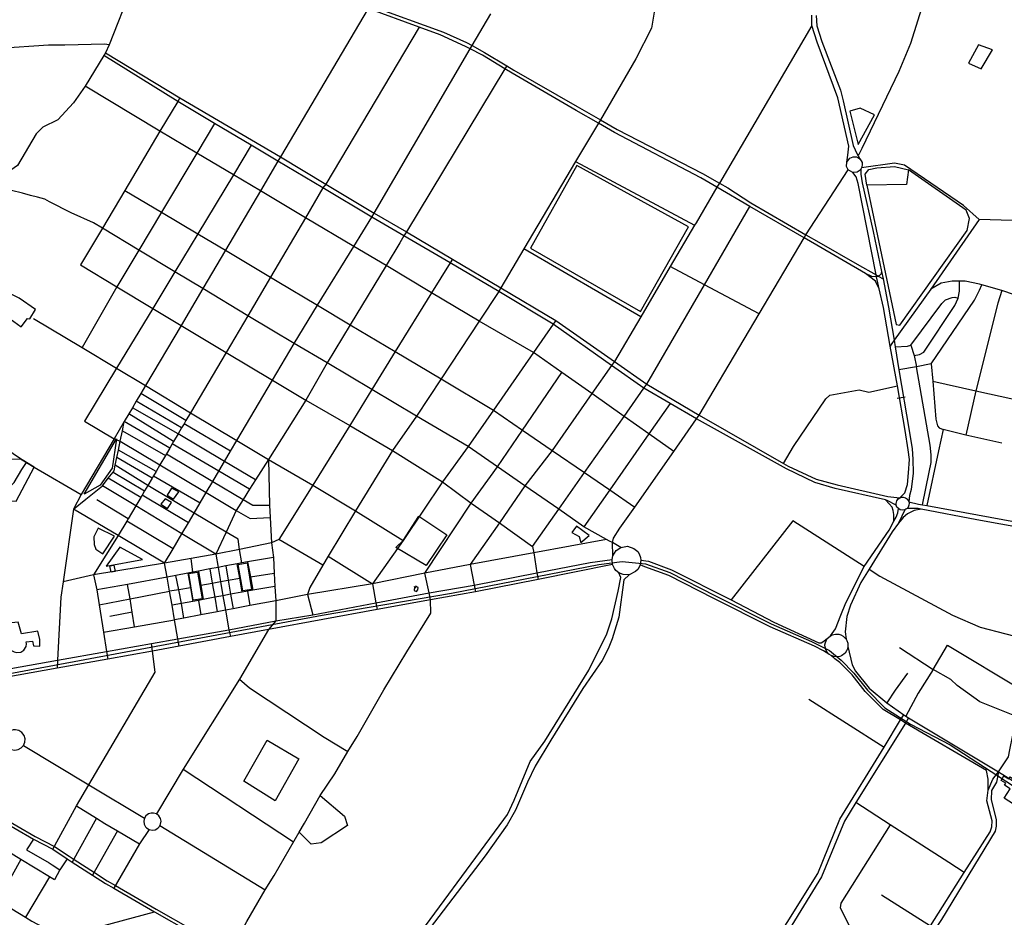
# Model space of a CAD drawing. Header units: millimetres. Extents: x 664923 to 767831, y 3118803 to 3207600.
# Tile 268 of 422: x 713062 to 715845, y 3169649 to 3172186. Entities that reach past the tile are written whole.
import ezdxf

# ---------------------------------------------------------------- set-up
doc = ezdxf.new("R2010")
doc.units = ezdxf.units.MM
for name, color, linetype in [('buildings', 5, 'Continuous'), ('parks', 8, 'Continuous'), ('railways', 4, 'Continuous'), ('roads_2', 2, 'Continuous'), ('roads_3', 3, 'Continuous')]:
    doc.layers.add(name, color=color, linetype=linetype)

msp = doc.modelspace()

# ---------------------------------------------------------------- linework, layer by layer
at = {"layer": 'buildings'}
for points in [[(715743.22, 3172062.53), (715779.19, 3172046.49), (715811.24, 3172100.32), (715772.16, 3172114.74), (715743.22, 3172062.53)], [(715432.18, 3171832.89), (715477.82, 3171916.51), (715437.62, 3171935.8), (715408.41, 3171926.91), (715432.18, 3171832.89)], [(715461.81, 3171762.46), (715484.27, 3171767.06), (715534.04, 3171771.1), (715574.07, 3171761.2), (715568.63, 3171720.36), (715456.45, 3171718.39), (715451.56, 3171749.22), (715461.81, 3171762.46)], [(714636.02, 3170754.26), (714622.83, 3170736.32), (714643.32, 3170725.01), (714647.82, 3170708.48), (714671.37, 3170728.36), (714636.02, 3170754.26)], [(713328.67, 3170644.7), (713331.88, 3170626.78), (713320.78, 3170624.81), (713317.57, 3170642.74), (713328.67, 3170644.7)], [(714180.4, 3170578.85), (714177.95, 3170584.3), (714177.11, 3170572.53), (714183.98, 3170569.78), (714187.03, 3170575.06), (714188.23, 3170581.09), (714182.14, 3170584.63), (714180.4, 3170578.85)], [(713021.36, 3170440.91), (713025.24, 3170415.41), (713032.56, 3170416.32), (713037.78, 3170403.89), (713046.78, 3170399.62), (713053.9, 3170397.15), (713065.68, 3170398.66), (713073.98, 3170403.78), (713080.87, 3170414.08), (713081.52, 3170421.92), (713080.62, 3170427.64), (713098.95, 3170430.06), (713101.81, 3170416.55), (713119.15, 3170415.03), (713119.33, 3170434.09), (713113.67, 3170457.47), (713067.09, 3170450.36), (713058.02, 3170483.75), (713030.28, 3170480.64), (713036.99, 3170446.94), (713021.36, 3170440.91)], [(715991.27, 3169937.94), (715905.81, 3169992.05), (715902.14, 3169986.4), (715887.62, 3169995.89), (715870.92, 3169969.44), (715844.67, 3169985.84), (715861.51, 3170012.53), (715845.74, 3170022.67), (715849.15, 3170027.92), (715835.84, 3170036.35), (715843.72, 3170048.67), (715857.12, 3170040.18), (715860.93, 3170046.06), (715876.39, 3170036.11), (715889.06, 3170056.17), (715906.67, 3170045.17), (715893.86, 3170024.89), (715917.34, 3170009.78), (715913.78, 3170004.3), (715999.15, 3169950.25), (715991.27, 3169937.94)]]:
    msp.add_lwpolyline(points, close=True, dxfattribs=at)
at = {"layer": 'parks'}
for points in [[(714951.99, 3171600.55), (714636.8, 3171773.47), (714506.14, 3171540.2), (714817.15, 3171361.21), (714951.99, 3171600.55)], [(715568.63, 3171720.36), (715456.45, 3171718.39), (715539.22, 3171324.6), (715549.58, 3171322.23), (715739.75, 3171589.96), (715745.99, 3171624.28), (715736.97, 3171647.21), (715574.07, 3171761.2), (715568.63, 3171720.36)], [(713003.01, 3171357.77), (713035.2, 3171340.35), (713066.56, 3171317.96), (713084.09, 3171341.51), (713090.8, 3171340.33), (713106.72, 3171366.45), (713060.48, 3171399.01), (713020.25, 3171418.63), (713013.91, 3171392.42), (713003.01, 3171357.77)], [(712810.16, 3170711.24), (712885.12, 3170709.36), (712885.59, 3170722.64), (712966.11, 3170721.7), (712994.13, 3170721.38), (712996.95, 3170825.81), (713052.06, 3170824.73), (713103.74, 3170921.59), (713081.55, 3170934.62), (713078.96, 3170936.51), (713064.37, 3170944.38), (712980.7, 3171001.52), (712927.08, 3170939.2), (712914.65, 3170918.66), (712816.47, 3170765.92), (712787.72, 3170722.58), (712810.16, 3170711.24)], [(713244.76, 3170844.74), (713336.39, 3171001.7), (713323.94, 3170918.86), (713290.07, 3170870.08), (713244.76, 3170844.74)], [(713491.57, 3170861.47), (713479.34, 3170842.45), (713497.38, 3170830.77), (713511.94, 3170851.12), (713491.57, 3170861.47)], [(713473.76, 3170831.39), (713461.14, 3170816.78), (713480.03, 3170804.37), (713491.77, 3170821.8), (713473.76, 3170831.39)], [(714268.99, 3170730.38), (714210.95, 3170643.12), (714125.47, 3170694.46), (714146.12, 3170714.29), (714189.97, 3170782.82), (714268.99, 3170730.38)], [(713284.31, 3170748.6), (713272.16, 3170724.36), (713272.82, 3170702.45), (713277.77, 3170689.75), (713297.69, 3170676.29), (713330.36, 3170726.21), (713284.31, 3170748.6)], [(713306.69, 3170641.19), (713409.71, 3170660.6), (713345.51, 3170695.28), (713306.69, 3170641.19)], [(713679.99, 3170646.42), (713704.83, 3170650.62), (713717.65, 3170575.55), (713692.81, 3170571.35), (713679.99, 3170646.42)], [(713540.21, 3170620.34), (713565.05, 3170624.55), (713577.87, 3170549.47), (713553.03, 3170545.27), (713540.21, 3170620.34)], [(713761.44, 3170150.19), (713850.74, 3170096.87), (713784, 3169978.79), (713695.68, 3170034.49), (713761.44, 3170150.19)]]:
    msp.add_lwpolyline(points, close=True, dxfattribs=at)
at = {"layer": 'railways'}
msp.add_lwpolyline([(712918.14, 3170316.81), (713917.05, 3170502.92), (714282.39, 3170564.87), (714699.32, 3170645.89), (714765.13, 3170654.66), (714830.72, 3170648.35), (714899.17, 3170623.72), (715028.83, 3170557.63), (715186.42, 3170478.69), (715299.83, 3170429), (715351.01, 3170403.17), (715384.24, 3170376.22), (715419.84, 3170339.35), (715458, 3170291.57), (715507.61, 3170241.54), (715579.48, 3170195.31), (715692.06, 3170136.24), (715886.22, 3170010.8), (716618.61, 3169557.66)], dxfattribs=at)
at = {"layer": 'roads_2'}
for points in [[(715714.05, 3172558.29), (715669.4, 3172417.28), (715648.1, 3172379.26), (715636.21, 3172353.05), (715615.75, 3172232.28), (715580.04, 3172118.07), (715546.43, 3172039.47), (715442.5, 3171821.39), (715431.37, 3171801.34)], [(713444.53, 3172444.55), (713441.88, 3172435.94), (713315.12, 3172114.39), (713304.4, 3172092.25), (713300.16, 3172084.53), (713247.61, 3171997.59), (713214.67, 3171950.97), (713170.31, 3171902.46), (713127.58, 3171882.38), (713109.08, 3171863.28), (713056.31, 3171773.36), (713021.19, 3171749.14), (712995.19, 3171727.22), (712988.34, 3171711.62)], [(714159.36, 3172407.39), (714130.98, 3172359.31), (714052.22, 3172225.96), (714046.8, 3172216.79), (713799.37, 3171797.85), (713792.28, 3171785.84), (713742.56, 3171701.66), (713643.54, 3171534.01), (713579.72, 3171425.96), (713518.31, 3171322), (713417.86, 3171151.94)], [(714855.43, 3172206.95), (714847.64, 3172161.87), (714803.73, 3172075.32), (714703.91, 3171902.35), (714697.86, 3171893.34), (714633.42, 3171784.62), (714487.12, 3171537.78), (714422.19, 3171428.23), (714416.14, 3171418.02), (714360.84, 3171334.05), (714253.15, 3171170.53), (714184.13, 3171065.74), (714116.05, 3170968.11), (714011.59, 3170797.82), (713934.32, 3170669.82), (713918.72, 3170643.99), (713882.46, 3170580.83), (713875.5, 3170561.88), (713890.76, 3170504.46)], [(716629.84, 3171649.33), (716454.6, 3171638.12), (716427.78, 3171636.4), (716262.69, 3171621.65), (716105.96, 3171609.57), (715905.19, 3171617.06), (715866.56, 3171618.5), (715773.35, 3171620.94), (715729.8, 3171661.06), (715563.18, 3171774.89), (715534.54, 3171780.2), (715441.68, 3171767.14)], [(716580.06, 3171798.71), (716564.27, 3171790.07), (716474.41, 3171656.47), (716454.6, 3171638.12), (716421.58, 3171608.73), (716371.25, 3171561.86), (716330.28, 3171507.66), (716302.84, 3171448.7), (716270.67, 3171372.95), (716251.01, 3171346.7), (716217.82, 3171325.21), (716174.34, 3171316.04), (716133.08, 3171323.64), (716089.97, 3171339.54), (716013.64, 3171360.5), (715837.97, 3171420.29), (715780.83, 3171436.8), (715774.81, 3171438.54), (715734.32, 3171446.51), (715718.12, 3171446.67), (715697.46, 3171446.87), (715666, 3171441.36), (715636.77, 3171423.91)], [(713295.98, 3171596.8), (713271.36, 3171611.58), (713207.89, 3171639.64), (713146.88, 3171671.1), (713133.32, 3171678.36), (713112.24, 3171683.83), (713092.83, 3171689.31), (713070.06, 3171695.57), (713038.87, 3171702.52), (713027.93, 3171703.99), (712988.34, 3171711.62)], [(715773.35, 3171620.94), (715636.77, 3171423.91), (715533.22, 3171279.85), (715527.06, 3171271.11), (715522.49, 3171263.06)], [(714761.47, 3170694.57), (714737.86, 3170708.14), (714729.11, 3170712.2), (714720.99, 3170716.77), (714656.33, 3170753.07), (714585.6, 3170802.14), (714489.79, 3170868.34), (714412.32, 3170922.34), (714330.05, 3170979.41), (714184.13, 3171065.74), (714057.44, 3171140.83), (713931.33, 3171215.6), (713837.89, 3171270.99), (713774.66, 3171308.47), (713706.9, 3171349.3), (713579.72, 3171425.96), (713500.86, 3171473.44), (713398.91, 3171534.83), (713295.98, 3171596.8)], [(714577.48, 3171335.72), (714570.2, 3171325.24), (714514.66, 3171245.25), (714401.41, 3171082.18), (714330.05, 3170979.41), (714256.82, 3170879.71), (714145.84, 3170714.16), (714059.13, 3170591.91), (714068.45, 3170537.62), (714072.51, 3170518.92)], [(713417.86, 3171151.94), (713404.43, 3171129.2), (713391.53, 3171107.36), (713380.82, 3171089.23), (713370.34, 3171071.48), (713358, 3171050.6), (713328.96, 3171001.42), (713235.93, 3170843.93), (713214.7, 3170802.8), (713185.05, 3170597.57)], [(712604.23, 3170312.75), (712622.56, 3170336.84), (712640.29, 3170363.55), (712673.06, 3170414.04), (712739.95, 3170519.19), (712775.85, 3170569.98), (712802.22, 3170617.1), (712794.21, 3170658.2), (712782.56, 3170725.02), (712805.73, 3170760.53), (712844.88, 3170817.91), (712914.65, 3170918.66), (712927.08, 3170939.2), (712951.97, 3170940.99), (713064.37, 3170944.38), (713078.96, 3170936.51), (713081.55, 3170934.62), (713103.74, 3170921.59), (713235.93, 3170843.93)], [(715798.73, 3170008.51), (715812.42, 3170039.53), (715828.84, 3170060.8), (715856.82, 3170102.59), (715860.71, 3170122.22), (715868.94, 3170164.18), (715879.29, 3170216.96), (715893.93, 3170291.62), (715913.45, 3170391.14), (715921.4, 3170431.65), (715940.77, 3170530.42), (715951.4, 3170584.68), (715974.14, 3170700.65), (715980.67, 3170733.97)], [(714738.69, 3170670.65), (714737.86, 3170708.14)], [(714048.15, 3169422.22), (714142.83, 3169536.03), (714430.69, 3169925.43), (714440.78, 3169940.14), (714459.57, 3169980.77), (714505.38, 3170089.35), (714546.45, 3170147.25), (714671.08, 3170347.69), (714721.93, 3170450.27), (714735.5, 3170493.15), (714753.61, 3170571), (714761.15, 3170609.09), (714755.65, 3170622.76)], [(714785, 3170617.49), (714769.51, 3170602.45), (714755.66, 3170497.5), (714736.79, 3170435.79), (714725.77, 3170407.48), (714708.48, 3170374.84), (714653.66, 3170295.84), (714562.88, 3170149.67), (714519.03, 3170076.49), (714497.74, 3170030.89), (714463.16, 3169951.79), (714439.67, 3169911.07), (714378.19, 3169822.58), (714195.39, 3169583.83), (714075.07, 3169417.43), (714070.67, 3169408.49), (714061.8, 3169405.71)], [(713185.05, 3170597.57), (713178.72, 3170553.88), (713169.38, 3170375.82), (713168.35, 3170353.19)], [(713653.8, 3169544.9), (713704.5, 3169637.79), (713756.3, 3169726.94), (713781.03, 3169767.81), (713852.23, 3169889.7), (713867.33, 3169915.54), (713911.77, 3169993.81), (713952.76, 3170054.89), (713989.33, 3170118.11), (714015.94, 3170159.98), (714091.28, 3170292.11), (714156.47, 3170399.38), (714224.13, 3170509.18), (714223.33, 3170546.72), (714219.37, 3170565.79)], [(713155.72, 3169841.72), (713222.95, 3169964.16), (713257.65, 3170023.62), (713444.83, 3170342.33), (713437.42, 3170401.74), (713434.75, 3170422.8)], [(714603.86, 3168637.53), (714618.64, 3168648.66), (714773.08, 3168896.45), (714931.79, 3169151.09), (715224.87, 3169624.71), (715231.59, 3169634.83), (715317.69, 3169773.27), (715379.64, 3169926.46), (715505.03, 3170129.97), (715551.64, 3170207.56), (715561.3, 3170221.85)], [(715574.5, 3170213.4), (715565.62, 3170197.5), (715425.44, 3169973.37), (715392.91, 3169921.28), (715328.65, 3169764.14), (715244.15, 3169627.38), (715237.8, 3169616.96), (715219.49, 3169587.94), (714945.55, 3169142.43), (714803.63, 3168914.39), (714637.06, 3168646.74), (714633.61, 3168623.62)], [(715828.84, 3170060.8), (715822.75, 3170031.44), (715808.39, 3170007.71), (715807.49, 3169981.48), (715821.45, 3169926.08), (715822.16, 3169906.89), (715819.33, 3169892.52), (715667.11, 3169643.42), (715623.57, 3169578.8), (715613.3, 3169551.51), (715607.57, 3169509.31), (715618.13, 3169428.41)]]:
    msp.add_lwpolyline(points, dxfattribs=at)
at = {"layer": 'roads_3'}
for points in [[(713315.12, 3172114.39), (713302.36, 3172116.33), (713189.63, 3172113.23), (713143.98, 3172113.96), (713004.28, 3172103.98), (712990.44, 3172103.02), (712987.11, 3172116.32), (713006.93, 3172122.94), (713022.45, 3172134.7), (713028.55, 3172145.25), (713029.61, 3172260.09), (713031.43, 3172274.73), (713041.81, 3172281.17), (713078.49, 3172282.9), (713126.62, 3172290.03), (713144.34, 3172296.62), (713155.69, 3172307.27), (713165.92, 3172321.02), (713170.79, 3172341.98), (713166.9, 3172382.62), (713154.53, 3172436.56), (713126.54, 3172524.86), (713099.82, 3172608.92), (713091.84, 3172647.1)], [(714052.22, 3172225.96), (714260.4, 3172150.03), (714325.07, 3172121.53), (714341.41, 3172112.24), (714376.08, 3172092.5), (714438.6, 3172054.96), (714459.01, 3172042.69), (714638.01, 3171939.95), (714703.91, 3171902.35), (714750.89, 3171875.55), (714992.19, 3171751.27), (715039.94, 3171723.86), (715063.08, 3171710.58), (715128.55, 3171668.43), (715284.05, 3171578.06), (715320.6, 3171556.81), (715428.59, 3171495.13), (715482.77, 3171464.26), (715488.48, 3171461.01), (715502.17, 3171453.21)], [(713776.6, 3171167.01), (713837.89, 3171270.99), (713904.21, 3171378.58), (714006.57, 3171544.68), (714057.76, 3171627.73), (714064.44, 3171639.15), (714335.65, 3172103.14), (714341.41, 3172112.24), (714393.35, 3172202.07)], [(715497.81, 3171473.91), (715495.6, 3171466.74), (715492.33, 3171462.51), (715488.48, 3171461.01), (715483.78, 3171459.18), (715470.06, 3171460.16), (715452.68, 3171468.06), (715314.62, 3171548.56), (715279.09, 3171569.22), (715125.38, 3171657.51), (715032.66, 3171712.45), (714986.97, 3171738.99), (714743.55, 3171867.29), (714697.86, 3171893.34), (714634.89, 3171929.25), (714454.09, 3172034.83), (714433.78, 3172047), (714369.84, 3172085.31), (714335.65, 3172103.14), (714322.32, 3172110.11), (714250.59, 3172142.78), (714190.89, 3172164.47), (714046.8, 3172216.79)], [(715399.68, 3171783.28), (715402.88, 3171802.83), (715405.63, 3171828.61), (715374.03, 3171964.7), (715316.18, 3172122.26), (715301.3, 3172169.15), (715301.29, 3172198.63)], [(715313.16, 3172197.77), (715315.33, 3172168.34), (715329.08, 3172123.57), (715382.25, 3171986.28), (715389.8, 3171956.41), (715417.99, 3171830.45), (715428.67, 3171805.99), (715431.37, 3171801.34), (715436.66, 3171792.19)], [(714190.89, 3172164.47), (713927.23, 3171721.3), (713919.41, 3171710.13), (713869.84, 3171625.97), (713770.94, 3171458.04), (713706.9, 3171349.3)], [(715301.3, 3172169.15), (715039.94, 3171723.86), (715032.66, 3171712.45), (714974.47, 3171611.16), (714969.44, 3171604.77), (714900.87, 3171488), (714817.23, 3171345.57), (714743.41, 3171219.86), (714734.77, 3171208.73), (714679.1, 3171129.18), (714566.87, 3170968.8), (714489.79, 3170868.34), (714417.9, 3170763.65), (714335.25, 3170646.04), (714346.93, 3170588.15), (714350.51, 3170568.77)], [(715539.3, 3170813.93), (715513.83, 3170827.51), (715509.15, 3170828.6), (715366.41, 3170860.78), (715309.18, 3170877.58), (715229.21, 3170916.93), (714974.96, 3171057.87), (714900.89, 3171100.77), (714826.04, 3171144.12), (714734.77, 3171208.73), (714570.2, 3171325.24), (714416.14, 3171418.02), (714278.6, 3171498.5), (714148.39, 3171574.76), (714057.76, 3171627.73), (713919.41, 3171710.13), (713792.28, 3171785.84), (713716.9, 3171830.73), (713612.75, 3171892.76), (713508.99, 3171954.55), (713300.16, 3172084.53)], [(713304.4, 3172092.25), (713515.04, 3171964.72), (713799.37, 3171797.85), (713927.23, 3171721.3), (714064.44, 3171639.15), (714155.05, 3171585.77), (714285, 3171509.11), (714422.19, 3171428.23), (714577.48, 3171335.72), (714743.41, 3171219.86), (714834.56, 3171156.24), (714982.37, 3171068.4), (715221.08, 3170931.42), (715234.33, 3170923.82), (715312.93, 3170887.54), (715372.75, 3170871.31), (715516.05, 3170838.21), (715549.68, 3170834.67)], [(714438.6, 3172054.96), (714433.78, 3172047), (714155.05, 3171585.77), (714148.39, 3171574.76)], [(714910.65, 3170965.77), (714840.67, 3171015.16), (714770.29, 3171064.83), (714679.1, 3171129.18), (714594.45, 3171188.93), (714514.66, 3171245.25), (714360.84, 3171334.05), (714226.35, 3171414), (714221.39, 3171416.8), (714097.53, 3171490.6), (714006.57, 3171544.68), (713869.84, 3171625.97), (713742.56, 3171701.66), (713666.28, 3171747.02), (713562.54, 3171808.7), (713458.86, 3171870.35), (713247.61, 3171997.59)], [(713515.04, 3171964.72), (713508.99, 3171954.55), (713458.86, 3171870.35), (713359.45, 3171703.41), (713295.98, 3171596.8), (713233.95, 3171492.63)], [(713612.75, 3171892.76), (713562.54, 3171808.7), (713462.81, 3171641.77), (713398.91, 3171534.83), (713336.83, 3171430.9), (713238.93, 3171259.55)], [(713716.9, 3171830.73), (713666.28, 3171747.02), (713565.59, 3171580.49), (713500.86, 3171473.44), (713438.31, 3171370), (713336.15, 3171201.08), (713245.49, 3171051.15), (713328.96, 3171001.42), (713346.6, 3170995.01)], [(714633.42, 3171784.62), (714969.44, 3171604.77)], [(715429.15, 3171755.15), (715416.34, 3171754.12), (715403.76, 3171761.62), (715399.12, 3171770.71), (715399.68, 3171783.28), (715408.48, 3171794.69), (715418.12, 3171798.29), (715427, 3171797.67), (715430.57, 3171796.35), (715436.66, 3171792.19), (715440.69, 3171786.97), (715442.77, 3171781.9), (715443.46, 3171774.1), (715441.68, 3171767.14), (715439.68, 3171763.5), (715435.09, 3171758.55), (715429.15, 3171755.15)], [(714737.86, 3170708.14), (714740.19, 3170720.56), (714758.65, 3170748.77), (714800.81, 3170808.51), (714910.65, 3170965.77), (714974.96, 3171057.87), (714982.37, 3171068.4), (715151.82, 3171354.4), (715279.09, 3171569.22), (715284.05, 3171578.06), (715403.76, 3171761.62)], [(715491.28, 3171424.68), (715483.78, 3171459.18), (715482.77, 3171464.26), (715431.41, 3171722.37), (715425.82, 3171741.69), (715416.34, 3171754.12)], [(715439.68, 3171763.5), (715439.28, 3171749.56), (715443.21, 3171725.01), (715474, 3171587.18), (715497.81, 3171473.91), (715502.17, 3171453.21)], [(713359.45, 3171703.41), (713462.81, 3171641.77), (713565.59, 3171580.49), (713643.54, 3171534.01), (713770.94, 3171458.04), (713790.2, 3171446.55), (713904.21, 3171378.58), (713996.56, 3171323.52), (714123.57, 3171247.79), (714253.15, 3171170.53), (714401.41, 3171082.18), (714483.22, 3171026.12), (714566.87, 3170968.8), (714658.59, 3170905.96), (714729.62, 3170857.28), (714800.81, 3170808.51)], [(714511.92, 3170697.34), (714585.6, 3170802.14), (714658.59, 3170905.96), (714770.29, 3171064.83), (714826.04, 3171144.12), (714834.56, 3171156.24), (714997.26, 3171436.68), (715125.38, 3171657.51)], [(714148.39, 3171574.76), (714136.38, 3171554.88), (714097.53, 3171490.6), (713996.56, 3171323.52), (713931.33, 3171215.6), (713871.13, 3171110.28), (713765.18, 3170943.07), (713728.86, 3170885.74), (713712.05, 3170859.2), (713693.49, 3170829.91), (713673.87, 3170798.93), (713645.53, 3170737.62), (713616.72, 3170675.3), (713623.05, 3170638.09), (713629.84, 3170598.1), (713636.64, 3170558.07), (713643.6, 3170517.13), (713652.99, 3170461.88), (713657.65, 3170442.42)], [(714817.23, 3171345.57), (714487.12, 3171537.78)], [(714285, 3171509.11), (714278.6, 3171498.5), (714226.35, 3171414), (714123.57, 3171247.79), (714057.44, 3171140.83), (713995.67, 3171038.87), (713890.59, 3170870.08), (713794.95, 3170716.97)], [(713233.95, 3171492.63), (713336.83, 3171430.9), (713438.31, 3171370), (713518.31, 3171322), (713645.77, 3171245.51), (713776.6, 3171167.01), (713871.13, 3171110.28), (713995.67, 3171038.87), (714116.05, 3170968.11), (714256.82, 3170879.71), (714338.21, 3170819.74), (714417.9, 3170763.65), (714511.92, 3170697.34), (714514.94, 3170678.74), (714524.08, 3170622.42), (714527.78, 3170603.82)], [(715151.82, 3171354.4), (714997.26, 3171436.68), (714900.87, 3171488)], [(715491.28, 3171424.68), (715481.19, 3171446.49), (715452.68, 3171468.06)], [(715502.17, 3171453.21), (715517.66, 3171372.95), (715533.22, 3171279.85), (715536.27, 3171261.63), (715547.19, 3171196.19), (715575.75, 3171025.32), (715583.95, 3170973.21), (715585.87, 3170943.67), (715587.3, 3170904.15), (715581.23, 3170857.97), (715577.27, 3170841.1), (715574.83, 3170823.32)], [(715590.06, 3171237.16), (715604.69, 3171240.04), (715617.7, 3171246.02), (715704.98, 3171378.12), (715714.56, 3171398.65), (715718.39, 3171418.55), (715718.12, 3171446.67)], [(715549.68, 3170834.67), (715563.31, 3170848.27), (715571.45, 3170872.08), (715573.88, 3170905.35), (715576.64, 3170943.23), (715573.03, 3170970.32), (715565.09, 3171024.44), (715542.53, 3171150.82), (715522.49, 3171263.06), (715503.03, 3171371.99), (715491.28, 3171424.68)], [(715638.51, 3171212.98), (715760.3, 3171393.23), (715775, 3171421.16), (715780.83, 3171436.8)], [(715837.97, 3171420.29), (715826.56, 3171385.06), (715764.68, 3171137.36), (715736.41, 3171011.29)], [(715580.61, 3171265.69), (715668.38, 3171383.76), (715678.97, 3171394.33), (715697.44, 3171400.99), (715704.78, 3171401.65), (715714.56, 3171398.65)], [(713101.56, 3171341.32), (713238.93, 3171259.55), (713336.15, 3171201.08), (713417.86, 3171151.94), (713545.46, 3171075.2), (713676.17, 3170996.6), (713765.18, 3170943.07), (713890.59, 3170870.08), (714011.59, 3170797.82), (714145.84, 3170714.16)], [(713706.9, 3171349.3), (713645.77, 3171245.51), (713545.46, 3171075.2), (713532.23, 3171052.74), (713526.78, 3171043.49), (713520.09, 3171032.12), (713510.07, 3171015.11), (713497.23, 3170994.2), (713493.67, 3170987.26), (713486.52, 3170975.13), (713477.1, 3170959.14), (713474.11, 3170954.04), (713458.67, 3170927.86), (713447.65, 3170909.16), (713440.5, 3170897.01), (713436.65, 3170890.45), (713424.53, 3170869.79), (713415.35, 3170854.31), (713408.36, 3170842.44), (713404.53, 3170835.94), (713390.43, 3170811.99), (713368.68, 3170775.06), (713365.11, 3170769), (713340.92, 3170727.93), (713270.72, 3170617.28), (713280.05, 3170574.26), (713286.8, 3170532.15), (713299.14, 3170455.27), (713307.95, 3170400.35), (713311.67, 3170379.05)], [(715536.27, 3171261.63), (715571.22, 3171262.92), (715580.61, 3171265.69)], [(715580.61, 3171265.69), (715590.06, 3171237.16), (715596.42, 3171204.92)], [(715638.51, 3171212.98), (715596.42, 3171204.92), (715547.19, 3171196.19)], [(715613.15, 3170815.16), (715632.06, 3170907.09), (715638.14, 3170934.31), (715638.28, 3170955.72), (715635.15, 3170983.32), (715596.42, 3171204.92)], [(715638.51, 3171212.98), (715642.81, 3171164.54), (715651.63, 3171056.67), (715656.16, 3171038.48), (715660.76, 3171032.16), (715672.1, 3171027.3)], [(713676.17, 3170996.6), (713776.6, 3171167.01)], [(714219.37, 3170565.79), (714207.08, 3170621.93), (714338.21, 3170819.74), (714412.32, 3170922.34), (714483.22, 3171026.12), (714594.45, 3171188.93)], [(715642.81, 3171164.54), (715764.68, 3171137.36), (715871.69, 3171113.51), (715893, 3171111.24), (715981.46, 3171122.27), (715996.23, 3171117.84), (716034.93, 3171108.69)], [(715351.33, 3171124.72), (715434.71, 3171139.36), (715461.87, 3171133.02), (715542.53, 3171150.82)], [(713520.09, 3171032.12), (713391.53, 3171107.36)], [(713532.23, 3171052.74), (713404.43, 3171129.2)], [(715221.08, 3170931.42), (715249.08, 3170979.32), (715340.73, 3171114.65), (715351.33, 3171124.72)], [(715542.25, 3171116.62), (715565.04, 3171120.21)], [(713510.07, 3171015.11), (713380.82, 3171089.23)], [(714900.89, 3171100.77), (714840.67, 3171015.16), (714729.62, 3170857.28), (714656.33, 3170753.07)], [(713497.23, 3170994.2), (713370.34, 3171071.48)], [(713214.7, 3170802.8), (713249, 3170830.6), (713296.25, 3170868.88), (713312.73, 3170889.87), (713326.59, 3170907.53), (713329.37, 3170911.07), (713332.58, 3170926.74), (713337.09, 3170948.7), (713341.29, 3170969.16), (713346.6, 3170995.01), (713352.46, 3171023.56), (713358, 3171050.6)], [(713352.46, 3171023.56), (713474.11, 3170954.04)], [(713486.52, 3170975.13), (713358, 3171050.6)], [(713658.27, 3170966.23), (713526.78, 3171043.49)], [(715837.55, 3170988.63), (715736.41, 3171011.29), (715672.1, 3171027.3), (715659.05, 3170967.06), (715626, 3170812.79)], [(713513.16, 3170415.73), (713509.56, 3170436.19), (713500.07, 3170490.15), (713492.91, 3170530.89), (713485.97, 3170570.48), (713478.95, 3170610.48), (713471.98, 3170650.17), (713495.97, 3170690.87), (713520.9, 3170733.17), (713538.96, 3170763.8), (713555.33, 3170791.58), (713572.2, 3170820.2), (713589.48, 3170849.5), (713608.01, 3170880.96), (713625.2, 3170910.12), (713641.33, 3170937.5), (713658.27, 3170966.23), (713676.17, 3170996.6)], [(713728.86, 3170885.74), (713641.33, 3170937.5), (713510.07, 3171015.11)], [(713447.65, 3170909.16), (713341.29, 3170969.16)], [(713346.6, 3170995.01), (713458.67, 3170927.86), (713589.48, 3170849.5), (713673.87, 3170798.93), (713714.11, 3170776.64), (713770.54, 3170778.76)], [(713712.05, 3170859.2), (713625.2, 3170910.12), (713493.67, 3170987.26)], [(713436.65, 3170890.45), (713337.09, 3170948.7)], [(713477.1, 3170959.14), (713608.01, 3170880.96), (713693.49, 3170829.91), (713720.94, 3170813.52), (713768.16, 3170813.75)], [(713765.18, 3170943.07), (713768.16, 3170813.75), (713770.54, 3170778.76), (713774.29, 3170707.6), (713779.8, 3170666.33), (713781.41, 3170621.79), (713783.48, 3170584.36), (713785.92, 3170543.99), (713786.65, 3170486.8), (713765.14, 3170462.24)], [(712983.96, 3170342.54), (712957.95, 3170490.54), (712972.11, 3170749.68), (712975.92, 3170828.05), (712985.61, 3170847.63), (713027.4, 3170857.27), (713046.98, 3170877.46), (713068.34, 3170914.39), (713081.55, 3170934.62)], [(713424.53, 3170869.79), (713332.58, 3170926.74)], [(713404.53, 3170835.94), (713312.73, 3170889.87)], [(713326.59, 3170907.53), (713415.35, 3170854.31)], [(713440.5, 3170897.01), (713572.2, 3170820.2)], [(713616.72, 3170675.3), (713520.9, 3170733.17), (713390.43, 3170811.99), (713296.25, 3170868.88)], [(713690.59, 3170651.03), (713683.91, 3170688.33), (713679.44, 3170717.34), (713645.53, 3170737.62), (713555.33, 3170791.58), (713424.53, 3170869.79)], [(713368.68, 3170775.06), (713280.06, 3170828.74)], [(713538.96, 3170763.8), (713408.36, 3170842.44)], [(715557.88, 3170799.69), (715550.05, 3170801.14), (715545.36, 3170804), (715541.49, 3170808.52), (715539.3, 3170813.93), (715538.85, 3170818.61), (715540.95, 3170826.5), (715544.78, 3170831.45), (715549.68, 3170834.67), (715555.5, 3170836.2), (715558.85, 3170836.21), (715565.74, 3170834.21), (715568.22, 3170832.66), (715570.18, 3170830.99), (715573.03, 3170827.38), (715574.83, 3170823.32), (715575.58, 3170819.33), (715575.23, 3170814.17), (715574.2, 3170810.92), (715572.8, 3170808.23), (715570.02, 3170804.82), (715566.59, 3170802.22), (715563.51, 3170800.77), (715557.88, 3170799.69)], [(713471.98, 3170650.17), (713340.92, 3170727.93), (713214.7, 3170802.8)], [(715353.56, 3170445.02), (715367.95, 3170464.69), (715382.73, 3170502.93), (715397.29, 3170538.14), (715448.96, 3170640.81), (715519.05, 3170743.7), (715532.86, 3170768.56), (715539.13, 3170779.82), (715543.6, 3170792.29), (715545.36, 3170804)], [(715532.86, 3170768.56), (715532.71, 3170787.43), (715530.56, 3170798.67), (715528.18, 3170808.26), (715519.7, 3170818), (715509.15, 3170828.6)], [(715609.82, 3170802.73), (715590.3, 3170798.67), (715571.67, 3170788.97), (715558.86, 3170779.11), (715546.16, 3170763.04)], [(716783.87, 3170580.8), (716721.47, 3170570.12), (716673.46, 3170571.82), (716625.57, 3170580.67), (716560.93, 3170589.1), (716537.39, 3170594.41), (716496.21, 3170603.98), (716415.15, 3170629.5), (716346.9, 3170653.67), (716273.68, 3170679.6), (716115.68, 3170708.37), (715980.67, 3170733.97), (715767.17, 3170772.74), (715609.82, 3170802.73), (715601.02, 3170804.36), (715570.02, 3170804.82)], [(715574.83, 3170823.32), (715602.52, 3170817.12), (715613.15, 3170815.16), (715626, 3170812.79), (715983.44, 3170747.07), (716118.11, 3170720.49), (716275.09, 3170691.08), (716418.88, 3170638.48), (716540.72, 3170603.15), (716555.27, 3170599.75), (716571.78, 3170597.25), (716592.81, 3170594.6), (716675.34, 3170581.72), (716717.52, 3170579.59), (716780.92, 3170592.15)], [(715563.51, 3170800.77), (715546.16, 3170763.04), (715528.04, 3170738.29), (715462.83, 3170632.88), (715439.42, 3170595.05), (715409.83, 3170531.23), (715399.36, 3170499.4), (715394.98, 3170455.65), (715397.67, 3170435.03)], [(713495.97, 3170690.87), (713365.11, 3170769)], [(715448.96, 3170640.81), (715247.39, 3170769.92), (715073.31, 3170546.04)], [(713918.72, 3170643.99), (713794.95, 3170716.97), (713774.29, 3170707.6), (713683.91, 3170688.33), (713616.72, 3170675.3), (713546.77, 3170663.16), (713471.98, 3170650.17), (713270.72, 3170617.28), (713185.05, 3170597.57)], [(714720.99, 3170716.77), (714514.94, 3170678.74), (714335.25, 3170646.04), (714207.08, 3170621.93), (714059.13, 3170591.91), (713875.5, 3170561.88), (713785.92, 3170543.99), (713712.72, 3170530.12), (713665.4, 3170521.22), (713643.6, 3170517.13), (713620.79, 3170512.85), (713573.89, 3170504.03), (713525.76, 3170494.99), (713500.07, 3170490.15)], [(714809.9, 3170633.31), (714802.98, 3170626), (714785, 3170617.49), (714767.92, 3170617.74), (714755.65, 3170622.76), (714747.42, 3170629.45), (714743.04, 3170634.96), (714737.87, 3170646.23), (714736.53, 3170660.82), (714738.69, 3170670.65), (714748.07, 3170685.58), (714761.47, 3170694.57), (714779.54, 3170697.58), (714798.06, 3170691.84), (714808.71, 3170682.6), (714812.71, 3170676.67), (714816.69, 3170666.32), (714817.71, 3170658.31), (714815.85, 3170645.04), (714809.9, 3170633.31)], [(713779.8, 3170666.33), (713706.32, 3170654.05), (713690.59, 3170651.03), (713677.35, 3170648.51), (713645.02, 3170642.31), (713623.05, 3170638.09), (713599.45, 3170633.57), (713567.59, 3170627.46), (713551.63, 3170624.4), (713537.58, 3170621.72), (713503.67, 3170615.21), (713478.95, 3170610.48), (713367.43, 3170590.17), (713280.05, 3170574.26)], [(713551.63, 3170624.4), (713546.77, 3170663.16)], [(713934.32, 3170669.82), (714059.13, 3170591.91)], [(712578.92, 3170254.64), (712596.38, 3170256.24), (712618.44, 3170268.66), (712660.42, 3170274.15), (712705.15, 3170282.22), (712743.03, 3170289.25), (712918.91, 3170331.48), (712983.96, 3170342.54), (713169.38, 3170375.82), (713307.95, 3170400.35), (713434.75, 3170422.8), (713509.56, 3170436.19), (713652.99, 3170461.88), (713786.65, 3170486.8), (713890.76, 3170504.46), (714068.45, 3170537.62), (714219.37, 3170565.79), (714346.93, 3170588.15), (714524.08, 3170622.42), (714674.9, 3170651.7), (714736.53, 3170660.82)], [(714737.87, 3170646.23), (714527.78, 3170603.82), (714350.51, 3170568.77), (714223.33, 3170546.72), (714072.51, 3170518.92), (713765.14, 3170462.24), (713657.65, 3170442.42), (713513.16, 3170415.73), (713437.42, 3170401.74), (713311.67, 3170379.05), (713168.35, 3170353.19), (713021.06, 3170326.61), (712947.56, 3170313.35), (712918.44, 3170308.1), (712745.77, 3170273.27), (712708.19, 3170265.83), (712686.25, 3170261.57), (712645.32, 3170254.22), (712622.08, 3170248.32), (712599.59, 3170237.26), (712591.56, 3170231.28)], [(713645.02, 3170642.31), (713651.8, 3170602.03), (713658.51, 3170562.21), (713665.4, 3170521.22)], [(713691, 3170568.36), (713684.28, 3170607.84), (713677.35, 3170648.51)], [(713706.32, 3170654.05), (713714.28, 3170611.02), (713721.12, 3170574.05)], [(715348.83, 3170393.31), (715333.73, 3170402.61), (715308.88, 3170415.3), (715183.04, 3170470.09), (715023.94, 3170550.54), (714896.56, 3170615.27), (714829.14, 3170639.86), (714815.85, 3170645.04)], [(714817.71, 3170658.31), (714839.39, 3170655.64), (714904.53, 3170630.71), (715073.31, 3170546.04), (715193.44, 3170483.41), (715320.81, 3170424.76), (715327.59, 3170424.71), (715332.25, 3170427.55), (715344.52, 3170436.86)], [(713525.76, 3170494.99), (713519.37, 3170535.89), (713511.63, 3170574.94), (713503.67, 3170615.21)], [(713537.58, 3170621.72), (713544.76, 3170580.7), (713551.53, 3170541.98)], [(713567.59, 3170627.46), (713574.2, 3170588.15), (713581.02, 3170547.55)], [(713574.2, 3170588.15), (713606.45, 3170593.92), (713629.84, 3170598.1), (713651.8, 3170602.03), (713684.28, 3170607.84)], [(713599.45, 3170633.57), (713606.45, 3170593.92), (713613.57, 3170553.71), (713620.79, 3170512.85)], [(713714.28, 3170611.02), (713781.41, 3170621.79)], [(715462.83, 3170632.88), (715493.09, 3170613.13), (715698.69, 3170503.14), (715776.97, 3170469.1), (715921.4, 3170431.65)], [(713387.04, 3170470.54), (713380.37, 3170511.21), (713374.18, 3170548.97), (713367.43, 3170590.17)], [(713544.76, 3170580.7), (713511.63, 3170574.94), (713485.97, 3170570.48)], [(713783.48, 3170584.36), (713721.12, 3170574.05), (713705.72, 3170571.14), (713691, 3170568.36), (713658.51, 3170562.21), (713636.64, 3170558.07), (713613.57, 3170553.71), (713581.02, 3170547.55), (713567.34, 3170544.96), (713551.53, 3170541.98), (713519.37, 3170535.89), (713492.91, 3170530.89)], [(713286.8, 3170532.15), (713374.18, 3170548.97), (713485.97, 3170570.48)], [(713705.72, 3170571.14), (713712.72, 3170530.12)], [(713567.34, 3170544.96), (713573.89, 3170504.03)], [(713380.37, 3170511.21), (713316.98, 3170499.14)], [(713299.14, 3170455.27), (713387.04, 3170470.54), (713500.07, 3170490.15)], [(713765.14, 3170462.24), (713683.1, 3170321.87), (713524.43, 3170068.07), (713448.93, 3169941.36)], [(715338.02, 3170419.05), (715339.12, 3170425.94), (715344.52, 3170436.86), (715347.56, 3170440.34), (715353.56, 3170445.02), (715358.18, 3170447.33), (715367.84, 3170449.63), (715376.71, 3170449.12), (715382.71, 3170447.34), (715389.63, 3170443.49), (715395.22, 3170438.29), (715397.67, 3170435.03), (715399.82, 3170431.16), (715402.16, 3170424.32), (715402.9, 3170418.26), (715402.77, 3170414.52), (715401.32, 3170407.48), (715398.93, 3170401.95), (715394.78, 3170396.05), (715384.6, 3170388.37), (715379.72, 3170386.47), (715375.63, 3170385.54), (715362.7, 3170386.06), (715355.05, 3170388.98), (715348.83, 3170393.31), (715344.29, 3170398.28), (715341.31, 3170403.16), (715340.01, 3170406.17), (715338.37, 3170412.38), (715338.02, 3170419.05)], [(715402.77, 3170414.52), (715414.76, 3170363.05), (715424.63, 3170344.73), (715462.96, 3170296.52), (715513.01, 3170255.52), (715561.3, 3170221.85), (715566.83, 3170218.14), (715574.5, 3170213.4)], [(715548.75, 3170411.64), (715643.81, 3170349.19), (715684.52, 3170418.32), (715893.93, 3170291.62)], [(715565.62, 3170197.5), (715551.64, 3170207.56), (715502.15, 3170236.22), (715452.01, 3170286.96), (715415.15, 3170334.32), (715380.34, 3170369.03), (715365.98, 3170380.13), (715355.05, 3170388.98)], [(715571.07, 3170339.5), (715536.81, 3170291.36), (715513.01, 3170255.52)], [(715879.29, 3170216.96), (715775.82, 3170257.98), (715711.45, 3170304.64), (715693.65, 3170321.4), (715643.81, 3170349.19), (715600.97, 3170282.64), (715566.83, 3170218.14)], [(713683.1, 3170321.87), (713711.63, 3170297.5), (713923.11, 3170158.54), (713989.33, 3170118.11)], [(715292.67, 3170265.58), (715505.03, 3170129.97)], [(712591.53, 3170224.74), (712707.33, 3170138.91), (712910.27, 3169996.64), (712944.86, 3169972.38), (713001.9, 3169938.1), (713105.91, 3169877.94), (713160.59, 3169849.22), (713202.14, 3169821.77), (713216.17, 3169812.77), (713273.32, 3169776.14), (713309.92, 3169752.71), (713332.85, 3169739.42), (713448.2, 3169672.63), (713653.28, 3169555.34), (713658.42, 3169552.53), (713722.24, 3169518.49), (713888.9, 3169455.02), (713985.57, 3169427.19), (714019.08, 3169423.29)], [(712591.47, 3170214.76), (712601.43, 3170206.97), (712701.87, 3170131.8), (712939.72, 3169965.06), (712997.04, 3169930.6), (713101.24, 3169870.34), (713155.72, 3169841.72), (713197, 3169814.45), (713211.07, 3169805.43), (713268.22, 3169768.8), (713304.96, 3169745.27), (713328.04, 3169731.9), (713443.41, 3169665.09), (713648.57, 3169547.76), (713653.8, 3169544.9), (713718.08, 3169510.62), (713885.48, 3169446.86), (713983.06, 3169418.77), (714017.18, 3169414.81)], [(715794.81, 3170064.6), (715565.62, 3170197.5)], [(715574.5, 3170213.4), (715828.84, 3170060.8)], [(713043.63, 3170178.62), (713034.26, 3170175.12), (713026.68, 3170168.65), (713021.76, 3170159.99), (713020.12, 3170150.18), (713021.95, 3170140.41), (713029.93, 3170128.92), (713038.49, 3170123.77), (713048.29, 3170121.83), (713058.17, 3170123.35), (713066.94, 3170128.14), (713072.88, 3170134.63), (713076.88, 3170143.75), (713077.5, 3170153.68), (713074.68, 3170163.22), (713068.74, 3170171.22), (713060.42, 3170176.72), (713050.69, 3170179.05), (713043.63, 3170178.62)], [(713072.88, 3170134.63), (713257.65, 3170023.62), (713414.7, 3169929.26)], [(713524.43, 3170068.07), (713836.02, 3169862.25)], [(715604.56, 3169428.88), (715592.83, 3169508.36), (715597.62, 3169549.38), (715605.42, 3169577.6), (715635.91, 3169625.48), (715731.62, 3169775.77), (715804.94, 3169890.87), (715809.77, 3169904.75), (715810.37, 3169922.25), (715795.23, 3169978.41), (715798.73, 3170008.51), (715799.38, 3170039.96), (715794.81, 3170064.6)], [(715828.84, 3170060.8), (716188.23, 3169836.74), (716413.25, 3169696.79), (716737.87, 3169493.49)], [(713911.77, 3169993.81), (713979.83, 3169935.4), (713988.31, 3169908.42), (713914.22, 3169860.06), (713885.59, 3169855.92), (713852.23, 3169889.7)], [(715731.62, 3169775.77), (715687.88, 3169804.14), (715522.35, 3169910.88), (715425.44, 3169973.37)], [(713222.95, 3169964.16), (713279.51, 3169929.38), (713303.27, 3169914.78), (713338.38, 3169894.05), (713400.95, 3169857.1)], [(713434.12, 3169944.07), (713426.02, 3169941.53), (713419.27, 3169936.38), (713414.7, 3169929.26), (713412.86, 3169921), (713413.96, 3169912.62), (713417.88, 3169905.12), (713420.96, 3169901.81), (713428.17, 3169897.34), (713436.48, 3169895.6), (713444.9, 3169896.78), (713452.4, 3169900.77), (713456.5, 3169904.82), (713458.87, 3169909.19), (713460.53, 3169912.27), (713461.77, 3169920.63), (713460.05, 3169928.91), (713455.6, 3169936.12), (713448.93, 3169941.36), (713440.86, 3169944.02), (713434.12, 3169944.07)], [(713279.51, 3169929.38), (713211.07, 3169805.43)], [(715522.35, 3169910.88), (715382.75, 3169689.44), (715380.9, 3169676.35), (715414.1, 3169611.2), (715418.37, 3169594.55), (715417.55, 3169582.53), (715389.21, 3169541.3)], [(713146.64, 3169763.34), (713065.89, 3169812.9), (712962.68, 3169876.24), (712903.08, 3169906.91)], [(713338.38, 3169894.05), (713268.22, 3169768.8)], [(713428.17, 3169897.34), (713400.95, 3169857.1), (713328.04, 3169731.9)], [(713458.87, 3169909.19), (713756.3, 3169726.94)], [(713101.24, 3169870.34), (713082.07, 3169840.12), (713145.55, 3169803.27), (713153.99, 3169797.91), (713176.17, 3169783.84)], [(712822.16, 3169805.31), (712837.27, 3169796.14), (712840.43, 3169794.21), (712897.96, 3169759.25), (713000.78, 3169696.78), (713078.4, 3169649.61), (713096.37, 3169638.7), (713177.01, 3169595.75)], [(713065.89, 3169812.9), (713000.78, 3169696.78)], [(713197, 3169814.45), (713176.17, 3169783.84), (713160.88, 3169755.62), (713146.64, 3169763.34), (713078.4, 3169649.61)], [(715498.05, 3169712.94), (715635.91, 3169625.48)], [(713205.69, 3169600.56), (713443.41, 3169665.09)]]:
    msp.add_lwpolyline(points, dxfattribs=at)

doc.saveas('drawing.dxf')
